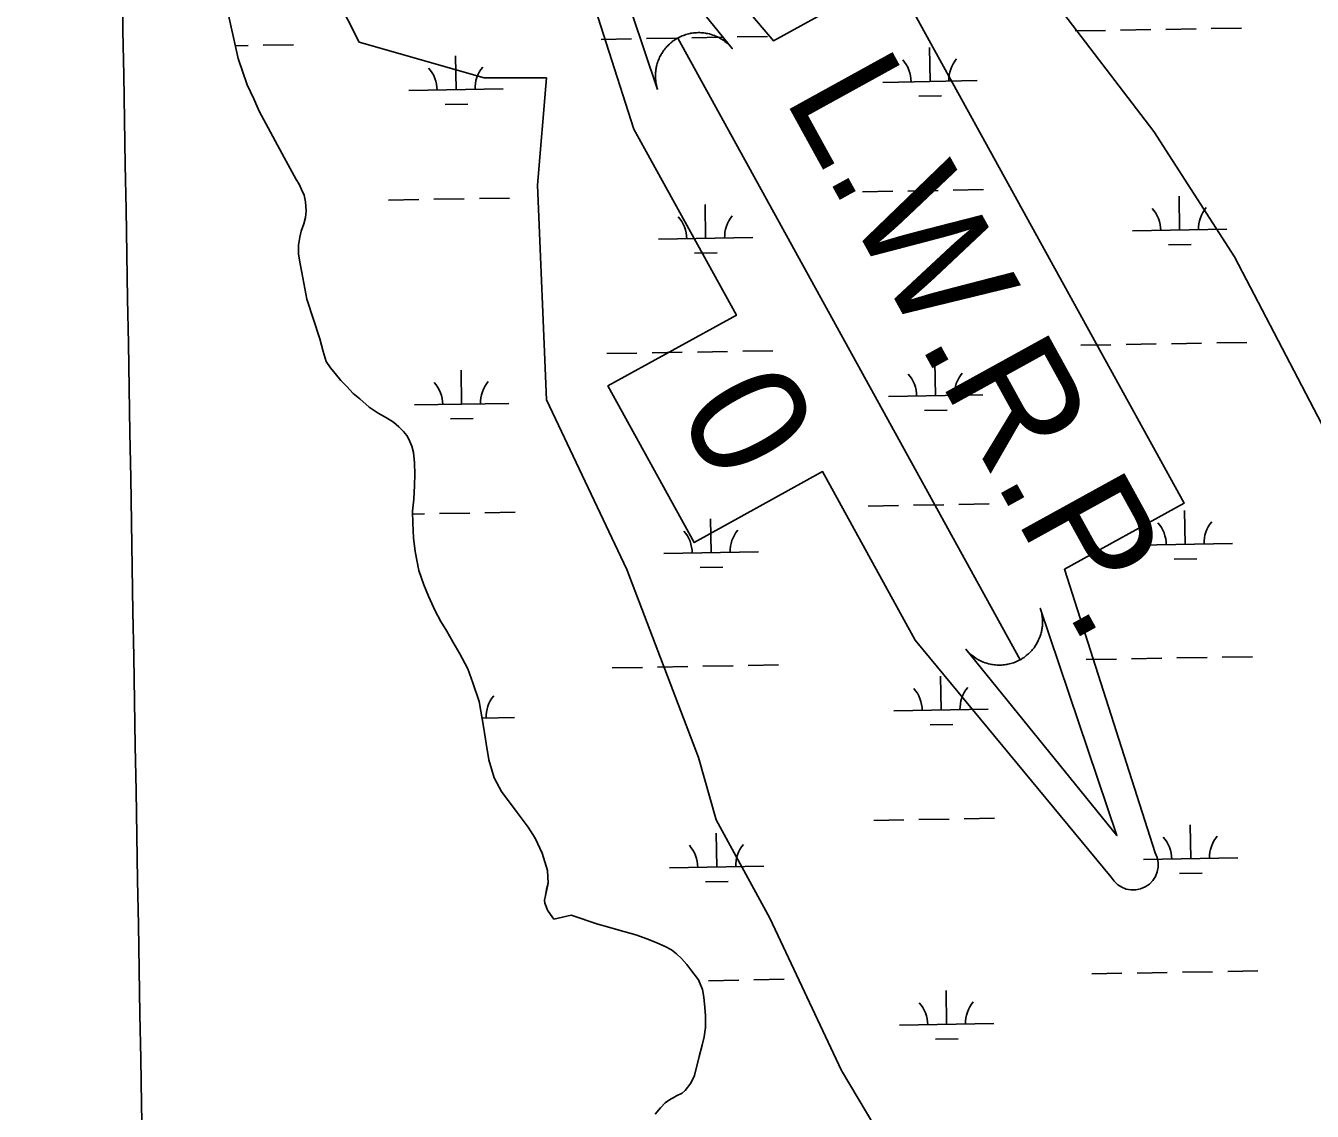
# Model space of a CAD drawing. Extents: x 3903937 to 3942190, y 260677 to 286651.
# Drawn here: x 3929344 to 3930706, y 266524 to 267673 of the extents above; entities that cross this region are included whole.
import ezdxf

# ---------------------------------------------------------------- set-up
doc = ezdxf.new("R2010")
doc.units = 0
for name, color, linetype in [('V-GRID-MAJR', 7, 'Continuous'), ('V-SITE-VEGE', 7, 'Continuous'), ('V-TOPO-SHOR', 7, 'Continuous'), ('V-TOPO-WATR-IDEN', 7, 'Continuous'), ('V-WETL-SWMP', 7, 'Continuous')]:
    doc.layers.add(name, color=color, linetype=linetype)

msp = doc.modelspace()

# ---------------------------------------------------------------- linework, layer by layer
at = {"layer": 'V-GRID-MAJR'}
msp.add_spline([(3929468.8, 266390.5), (3929361.3, 272447.3), (3929253.8, 278507.2), (3929146.3, 284567.1), (3929146.2, 284570.2)], degree=3, dxfattribs=at)
at = {"layer": 'V-SITE-VEGE'}
for p, q in [((3929696.7, 267655.9), (3929649.4, 267750.5)), ((3930415.4, 267722.1), (3930538.4, 267561.2)), ((3929829.1, 267618), (3929696.7, 267655.9)), ((3929895.3, 267618), (3929829.1, 267618)), ((3929885.8, 267504.5), (3929895.3, 267618)), ((3930538.4, 267561.2), (3930623.5, 267428.8)), ((3929895.3, 267277.4), (3929885.8, 267504.5)), ((3930623.5, 267428.8), (3930737, 267211.1)), ((3929980.4, 267097.6), (3929895.3, 267277.4)), ((3930056.1, 266898.9), (3929980.4, 267097.6)), ((3930075, 266832.7), (3930056.1, 266898.9)), ((3930131.7, 266728.6), (3930075, 266832.7)), ((3930207.4, 266567.7), (3930131.7, 266728.6)), ((3930262.9, 266474.7), (3930207.4, 266567.7))]:
    msp.add_line(p, q, dxfattribs=at)
at = {"layer": 'V-TOPO-SHOR'}
for points in [[(3929556.5, 267693.9), (3929568.7, 267638.6), (3929578.3, 267610.7), (3929585.2, 267595.8), (3929591, 267582.8), (3929617.6, 267533.8), (3929630.3, 267510.5), (3929633.3, 267505.6), (3929635.9, 267499.9), (3929638.5, 267493.9), (3929640.1, 267486.8), (3929640.8, 267477.4), (3929640.2, 267470.1), (3929638.4, 267463.4), (3929635.6, 267455.7), (3929634.2, 267449.4), (3929632.7, 267440.9), (3929632.8, 267431.7), (3929634.1, 267423), (3929636.1, 267412), (3929641.3, 267383.8), (3929655.2, 267342), (3929658.7, 267328.3), (3929662, 267318), (3929666.6, 267311.2), (3929671.3, 267305.2), (3929677.5, 267297.8), (3929683.7, 267291.3), (3929690.6, 267284.1), (3929697.4, 267278.3), (3929707.3, 267269.7), (3929717.1, 267263.1), (3929725.7, 267258.4), (3929733.1, 267253.5), (3929739, 267248.9), (3929743.7, 267243.9), (3929747.2, 267239.4), (3929749.6, 267235.6), (3929752.6, 267228.2), (3929754.3, 267221.6), (3929755.3, 267210.5), (3929755.9, 267198.8), (3929755.6, 267186.8), (3929754.6, 267172.2), (3929753.3, 267159.6), (3929753.8, 267146.8), (3929754.4, 267131.3), (3929756.3, 267116.9)], [(3929756.3, 267116.9), (3929760.1, 267096.8), (3929765.2, 267081.4), (3929770.3, 267069.5), (3929777.4, 267054.1), (3929783.3, 267042.6), (3929789.7, 267032.6), (3929796.1, 267021.1), (3929803.6, 267008.4), (3929811.8, 266992.5), (3929817.3, 266977.8), (3929823.8, 266958.1), (3929828.9, 266929.4), (3929831.3, 266913.6), (3929834.3, 266896.3), (3929839.7, 266877.4), (3929847.5, 266862.7), (3929864.2, 266840.7), (3929875.9, 266825.1), (3929883.1, 266813.6), (3929890.5, 266797.4), (3929896.3, 266779.2), (3929897.1, 266765.8), (3929895.4, 266759.2), (3929894, 266752.6), (3929893.1, 266747.9), (3929893.4, 266744.8), (3929894.9, 266741.2), (3929896.3, 266737.3), (3929899.3, 266732.5), (3929903, 266727.8)]]:
    msp.add_lwpolyline(points, dxfattribs=at)
at = {"layer": 'V-TOPO-WATR-IDEN'}
msp.add_line((3930034.3, 267660.2), (3930396.7, 267002.2), dxfattribs=at)
for points in [[(3929937.8, 267890.2), (3930135.4, 267657.3), (3930262.2, 267727.1), (3930570.3, 267167.8), (3930443.5, 267098), (3930539.6, 266797.8)], [(3930493.1, 266772.2), (3930285.6, 267023.1), (3930187.5, 267201.3), (3930051.4, 267126.3), (3929960.2, 267292), (3930096.3, 267366.9), (3929987.8, 267563.8), (3929891.4, 267864.6)]]:
    msp.add_lwpolyline(points, dxfattribs=at)
for points in [[(3930012.9, 267605.7), (3929931.8, 267846.2), (3930091.8, 267649.1), (3930088.7, 267652.5), (3930085.4, 267655.4), (3930084.1, 267656.5), (3930082.8, 267657.5), (3930081.2, 267658.5), (3930079.7, 267659.5), (3930078.3, 267660.3), (3930076.4, 267661.3), (3930074.2, 267662.2), (3930073, 267662.7), (3930071.5, 267663.3), (3930069.4, 267664), (3930067.7, 267664.5), (3930065.9, 267664.9), (3930064.7, 267665.1), (3930063.4, 267665.3), (3930061.8, 267665.6), (3930060.3, 267665.7), (3930058.8, 267665.8), (3930057.5, 267665.9), (3930055.7, 267665.9), (3930053.9, 267665.8), (3930052.5, 267665.7), (3930050.9, 267665.6), (3930049.5, 267665.4), (3930048.2, 267665.2), (3930047.3, 267665), (3930045.8, 267664.7), (3930044.3, 267664.3), (3930042.9, 267663.9), (3930041.5, 267663.4), (3930040.2, 267662.9), (3930038.8, 267662.4), (3930037.6, 267661.9), (3930036, 267661.1), (3930034.3, 267660.2), (3930033.7, 267659.9), (3930032.9, 267659.4), (3930032, 267658.9), (3930031.1, 267658.3), (3930030.2, 267657.7), (3930029.4, 267657.1), (3930028.4, 267656.4), (3930027.8, 267655.9), (3930026.8, 267655.1), (3930026, 267654.4), (3930025.4, 267653.8), (3930023.9, 267652.5), (3930023.2, 267651.7), (3930022.7, 267651.1), (3930021.9, 267650.2), (3930021.2, 267649.4), (3930020.4, 267648.5), (3930019.6, 267647.4), (3930018.9, 267646.4), (3930018.3, 267645.6), (3930017.9, 267644.9), (3930017.3, 267643.9), (3930016.7, 267643.1), (3930016.2, 267642), (3930015.6, 267640.9), (3930015, 267639.8), (3930014.4, 267638.4), (3930014, 267637.4), (3930013.5, 267636.3), (3930013.1, 267635.1), (3930012.8, 267634.2), (3930012.5, 267633.2), (3930012.1, 267631.7), (3930012.1, 267631.6), (3930011.8, 267630.7), (3930011.7, 267630.1), (3930011.5, 267629), (3930011.2, 267627.8), (3930011.1, 267626.8), (3930010.9, 267625.9), (3930010.8, 267624.7), (3930010.7, 267623.6), (3930010.7, 267622.7), (3930010.6, 267621.7), (3930010.6, 267620.2), (3930010.6, 267619.4), (3930010.6, 267618.7), (3930010.6, 267618), (3930010.7, 267617.3), (3930010.7, 267616.3), (3930010.8, 267615.4), (3930010.9, 267614.4), (3930011.1, 267613.4), (3930011.3, 267612.2), (3930011.4, 267611.5), (3930011.7, 267610.3), (3930012, 267608.9), (3930012.2, 267607.9), (3930012.5, 267607.2), (3930012.7, 267606.5), (3930012.8, 267606)], [(3930418, 267056.8), (3930499.2, 266816.2), (3930339.2, 267013.4), (3930342.3, 267010), (3930345.5, 267007), (3930346.9, 267005.9), (3930348.2, 267005), (3930349.7, 267003.9), (3930351.3, 267003), (3930352.7, 267002.2), (3930354.6, 267001.2), (3930356.7, 267000.2), (3930357.9, 266999.7), (3930359.5, 266999.1), (3930361.6, 266998.5), (3930363.3, 266998), (3930365.1, 266997.6), (3930366.3, 266997.3), (3930367.6, 266997.1), (3930369.2, 266996.9), (3930370.7, 266996.7), (3930372.2, 266996.6), (3930373.4, 266996.6), (3930375.3, 266996.6), (3930377, 266996.6), (3930378.4, 266996.7), (3930380.1, 266996.9), (3930381.5, 266997.1), (3930382.7, 266997.3), (3930383.7, 266997.5), (3930385.2, 266997.8), (3930386.7, 266998.2), (3930388.1, 266998.6), (3930389.5, 266999), (3930390.8, 266999.5), (3930392.2, 267000.1), (3930393.4, 267000.6), (3930395, 267001.3), (3930396.7, 267002.2), (3930397.3, 267002.5), (3930398.1, 267003), (3930399, 267003.6), (3930399.9, 267004.2), (3930400.8, 267004.7), (3930401.6, 267005.3), (3930402.5, 267006), (3930403.2, 267006.6), (3930404.1, 267007.3), (3930405, 267008.1), (3930405.6, 267008.6), (3930407, 267010), (3930407.8, 267010.8), (3930408.3, 267011.3), (3930409.1, 267012.2), (3930409.8, 267013.1), (3930410.5, 267013.9), (3930411.4, 267015), (3930412.1, 267016), (3930412.6, 267016.8), (3930413.1, 267017.5), (3930413.7, 267018.5), (3930414.2, 267019.4), (3930414.8, 267020.4), (3930415.4, 267021.5), (3930415.9, 267022.6), (3930416.6, 267024), (3930417, 267025), (3930417.5, 267026.2), (3930417.9, 267027.3), (3930418.2, 267028.2), (3930418.5, 267029.2), (3930418.9, 267030.8), (3930418.9, 267030.8), (3930419.2, 267031.7), (3930419.3, 267032.4), (3930419.5, 267033.4), (3930419.8, 267034.7), (3930419.9, 267035.7), (3930420, 267036.6), (3930420.2, 267037.8), (3930420.3, 267038.9), (3930420.3, 267039.7), (3930420.4, 267040.8), (3930420.4, 267042.2), (3930420.4, 267043.1), (3930420.4, 267043.8), (3930420.3, 267044.4), (3930420.3, 267045.1), (3930420.2, 267046.1), (3930420.1, 267047.1), (3930420, 267048.1), (3930419.9, 267049), (3930419.7, 267050.2), (3930419.6, 267051), (3930419.3, 267052.2), (3930419, 267053.5), (3930418.7, 267054.5), (3930418.5, 267055.2), (3930418.3, 267055.9), (3930418.2, 267056.4)]]:
    msp.add_lwpolyline(points, close=True, dxfattribs=at)
msp.add_arc((3930516.4, 266785), 26.5, 208.8491, 28.8491, dxfattribs=at)
at = {"layer": 'V-WETL-SWMP'}
for p, q in [((3929568.7, 267638.6), (3929556.5, 267693.9)), ((3930455, 267667.7), (3930487, 267668.2)), ((3930503, 267668.5), (3930535, 267669.1)), ((3930551, 267669.3), (3930583, 267669.9)), ((3930599, 267670.2), (3930631, 267670.8)), ((3929595.3, 267652.5), (3929627.3, 267653.1)), ((3929953.2, 267658.8), (3929985.2, 267659.4)), ((3930001.2, 267659.7), (3930033.1, 267660.2)), ((3930049.1, 267660.5), (3930081.1, 267661.1)), ((3930097.1, 267661.4), (3930129.1, 267661.9)), ((3929565.8, 267652), (3929579.3, 267652.2)), ((3929799.5, 267605.4), (3929798.8, 267641.4)), ((3930301.3, 267614.2), (3930300.7, 267650.2)), ((3929578.3, 267610.7), (3929568.7, 267638.6)), ((3930251.3, 267613.3), (3930351.3, 267615.1)), ((3929585.2, 267595.8), (3929578.3, 267610.7)), ((3929749.5, 267604.5), (3929849.5, 267606.3)), ((3930289.6, 267598.6), (3930313.6, 267599)), ((3929591, 267582.8), (3929585.2, 267595.8)), ((3929787.8, 267589.7), (3929811.8, 267590.2)), ((3929617.6, 267533.8), (3929591, 267582.8)), ((3929630.3, 267510.5), (3929617.6, 267533.8)), ((3929633.3, 267505.6), (3929630.3, 267510.5)), ((3929635.9, 267499.9), (3929633.3, 267505.6)), ((3929638.5, 267493.9), (3929635.9, 267499.9)), ((3929640.1, 267486.8), (3929638.5, 267493.9)), ((3929728.1, 267488.7), (3929760.1, 267489.2)), ((3929776.1, 267489.5), (3929808.1, 267490.1)), ((3929824.1, 267490.4), (3929856.1, 267490.9)), ((3930229.9, 267497.5), (3930261.9, 267498.1)), ((3930277.9, 267498.3), (3930309.9, 267498.9)), ((3930325.9, 267499.2), (3930357.9, 267499.8)), ((3930565.6, 267457), (3930564.9, 267493)), ((3929640.8, 267477.4), (3929640.1, 267486.8)), ((3929640.2, 267470.1), (3929640.8, 267477.4)), ((3930063.7, 267448.1), (3930063.1, 267484.1)), ((3929635.6, 267455.7), (3929638.4, 267463.4)), ((3929638.4, 267463.4), (3929640.2, 267470.1)), ((3929632.6, 267440.9), (3929634.2, 267449.4)), ((3929634.2, 267449.4), (3929635.6, 267455.7)), ((3930013.7, 267447.3), (3930113.7, 267449)), ((3930515.6, 267456.1), (3930615.5, 267457.8)), ((3929632.8, 267431.7), (3929632.6, 267440.9)), ((3930553.8, 267441.3), (3930577.8, 267441.8)), ((3929634.1, 267423), (3929632.8, 267431.7)), ((3929636.1, 267412), (3929634.1, 267423)), ((3930052, 267432.5), (3930076, 267432.9)), ((3929641.3, 267383.8), (3929636.1, 267412)), ((3929655.2, 267342), (3929641.3, 267383.8)), ((3929658.7, 267328.3), (3929655.2, 267342)), ((3929662, 267318), (3929658.7, 267328.3)), ((3929959, 267326.2), (3929991, 267326.8)), ((3930007, 267327), (3930039, 267327.6)), ((3930055, 267327.9), (3930087, 267328.5)), ((3930103, 267328.7), (3930135, 267329.3)), ((3930460.8, 267335), (3930492.8, 267335.6)), ((3930508.8, 267335.9), (3930540.8, 267336.4)), ((3930556.8, 267336.7), (3930588.8, 267337.3)), ((3930604.8, 267337.6), (3930636.8, 267338.1)), ((3929666.6, 267311.2), (3929662, 267318)), ((3930307.2, 267281.6), (3930306.5, 267317.6)), ((3929671.3, 267305.2), (3929666.6, 267311.2)), ((3929677.5, 267297.8), (3929671.3, 267305.2)), ((3929805.3, 267272.7), (3929804.7, 267308.7)), ((3929683.7, 267291.3), (3929677.5, 267297.8)), ((3929690.6, 267284.1), (3929683.7, 267291.3)), ((3929697.4, 267278.3), (3929690.6, 267284.1)), ((3929707.3, 267269.7), (3929697.4, 267278.3)), ((3929755.3, 267271.9), (3929855.3, 267273.6)), ((3930257.2, 267280.7), (3930357.2, 267282.5)), ((3929717.1, 267263.1), (3929707.3, 267269.7)), ((3929725.7, 267258.4), (3929717.1, 267263.1)), ((3929733.1, 267253.5), (3929725.7, 267258.4)), ((3929793.6, 267257.1), (3929817.6, 267257.5)), ((3930295.4, 267265.9), (3930319.4, 267266.4)), ((3929739, 267248.9), (3929733.1, 267253.5)), ((3929743.7, 267243.9), (3929739, 267248.9)), ((3929747.2, 267239.4), (3929743.7, 267243.9)), ((3929749.6, 267235.6), (3929747.2, 267239.4)), ((3929752.6, 267228.2), (3929749.6, 267235.6)), ((3929754.3, 267221.6), (3929752.6, 267228.2)), ((3929755.3, 267210.5), (3929754.3, 267221.6)), ((3929755.9, 267198.8), (3929755.3, 267210.5)), ((3929755.6, 267186.8), (3929755.9, 267198.8)), ((3929754.6, 267172.2), (3929755.6, 267186.8)), ((3929753.3, 267159.6), (3929754.6, 267172.2)), ((3930235.8, 267164.9), (3930267.8, 267165.4)), ((3930283.8, 267165.7), (3930315.8, 267166.3)), ((3930331.8, 267166.6), (3930363.8, 267167.1)), ((3929753.8, 267146.8), (3929753.3, 267159.6)), ((3929753.4, 267156.4), (3929766, 267156.6)), ((3929782, 267156.9), (3929814, 267157.4)), ((3929830, 267157.7), (3929862, 267158.3)), ((3930069.6, 267115.5), (3930068.9, 267151.5)), ((3930571.4, 267124.3), (3930570.8, 267160.3)), ((3929754.4, 267131.3), (3929753.8, 267146.8)), ((3929756.3, 267116.9), (3929754.4, 267131.3)), ((3930521.4, 267123.5), (3930621.4, 267125.2)), ((3929760.1, 267096.8), (3929756.3, 267116.9)), ((3930019.6, 267114.6), (3930119.6, 267116.4)), ((3930559.7, 267108.7), (3930583.7, 267109.1)), ((3929765.2, 267081.4), (3929760.1, 267096.8)), ((3930057.9, 267099.9), (3930081.9, 267100.3)), ((3929770.3, 267069.5), (3929765.2, 267081.4)), ((3929777.4, 267054.1), (3929770.3, 267069.5)), ((3929783.3, 267042.6), (3929777.4, 267054.1)), ((3929789.7, 267032.6), (3929783.3, 267042.6)), ((3929796.1, 267021.1), (3929789.7, 267032.6)), ((3929803.6, 267008.4), (3929796.1, 267021.1)), ((3929811.8, 266992.5), (3929803.6, 267008.4)), ((3930466.7, 267002.4), (3930498.7, 267003)), ((3930514.7, 267003.3), (3930546.7, 267003.8)), ((3930562.7, 267004.1), (3930594.7, 267004.7)), ((3930610.7, 267004.9), (3930642.7, 267005.5)), ((3929817.3, 266977.8), (3929811.8, 266992.5)), ((3929964.9, 266993.6), (3929996.9, 266994.1)), ((3930012.9, 266994.4), (3930044.9, 266995)), ((3930060.9, 266995.3), (3930092.8, 266995.8)), ((3930108.8, 266996.1), (3930140.8, 266996.7)), ((3930313, 266949), (3930312.4, 266985)), ((3929823.8, 266958.1), (3929817.3, 266977.8)), ((3929828.9, 266929.4), (3929823.8, 266958.1)), ((3930263, 266948.1), (3930363, 266949.8)), ((3929827, 266940.4), (3929861.2, 266941)), ((3930301.3, 266933.3), (3930325.3, 266933.7)), ((3929831.3, 266913.6), (3929828.9, 266929.4)), ((3929834.3, 266896.3), (3929831.3, 266913.6)), ((3929839.7, 266877.4), (3929834.3, 266896.3)), ((3929847.5, 266862.7), (3929839.7, 266877.4)), ((3929864.2, 266840.7), (3929847.5, 266862.7)), ((3929875.9, 266825.1), (3929864.2, 266840.7)), ((3929883.1, 266813.6), (3929875.9, 266825.1)), ((3930241.7, 266832.3), (3930273.7, 266832.8)), ((3930289.6, 266833.1), (3930321.6, 266833.7)), ((3930337.6, 266833.9), (3930369.6, 266834.5)), ((3930577.3, 266791.7), (3930576.6, 266827.7)), ((3929890.5, 266797.4), (3929883.1, 266813.6)), ((3930075.4, 266782.9), (3930074.8, 266818.9)), ((3929896.3, 266779.2), (3929890.5, 266797.4)), ((3930025.4, 266782), (3930125.4, 266783.8)), ((3930527.3, 266790.8), (3930627.3, 266792.6)), ((3929897.1, 266765.8), (3929896.3, 266779.2)), ((3930063.7, 266767.2), (3930087.7, 266767.7)), ((3930565.5, 266776.1), (3930589.5, 266776.5)), ((3929894, 266752.6), (3929895.3, 266759.2)), ((3929895.3, 266759.2), (3929897.1, 266765.8)), ((3929893.1, 266747.9), (3929894, 266752.6)), ((3929893.4, 266744.8), (3929893.1, 266747.9)), ((3929894.9, 266741.2), (3929893.4, 266744.8)), ((3929896.3, 266737.3), (3929894.9, 266741.2)), ((3929899.3, 266732.5), (3929896.3, 266737.3)), ((3929903, 266727.8), (3929899.3, 266732.5)), ((3929921.3, 266732), (3929903, 266727.8)), ((3929949.5, 266722.4), (3929921.3, 266732)), ((3929959.8, 266719.5), (3929949.5, 266722.4)), ((3929970.9, 266716.4), (3929959.8, 266719.5)), ((3929989.7, 266711), (3929970.9, 266716.4)), ((3930002.5, 266706.7), (3929989.7, 266711)), ((3930012.2, 266702.6), (3930002.5, 266706.7)), ((3930021, 266698.7), (3930012.2, 266702.6)), ((3930027.6, 266695.2), (3930021, 266698.7)), ((3930032.7, 266691.2), (3930027.6, 266695.2)), ((3930038, 266686.1), (3930032.7, 266691.2)), ((3930043.8, 266679.7), (3930038, 266686.1)), ((3930048, 266674.2), (3930043.8, 266679.7)), ((3930056, 266663.4), (3930048, 266674.2)), ((3930568.5, 266671.5), (3930600.5, 266672)), ((3930616.5, 266672.3), (3930648.5, 266672.9)), ((3930060.5, 266653.4), (3930056, 266663.4)), ((3930066.7, 266662.6), (3930098.7, 266663.2)), ((3930114.7, 266663.5), (3930146.7, 266664.1)), ((3930472.6, 266669.8), (3930504.5, 266670.4)), ((3930520.5, 266670.6), (3930552.5, 266671.2)), ((3930061.8, 266645.1), (3930060.5, 266653.4)), ((3930062.8, 266634.4), (3930061.8, 266645.1)), ((3930318.9, 266616.3), (3930318.2, 266652.3)), ((3930063.6, 266625.3), (3930062.8, 266634.4)), ((3930063.5, 266612.9), (3930063.6, 266625.3)), ((3930268.9, 266615.5), (3930368.9, 266617.2)), ((3930062.2, 266603.1), (3930063.5, 266612.9)), ((3930056.8, 266582.2), (3930060.2, 266594.3)), ((3930060.2, 266594.3), (3930062.2, 266603.1)), ((3930307.2, 266600.7), (3930331.1, 266601.1)), ((3930051.8, 266562.1), (3930056.8, 266582.2)), ((3930042.1, 266546.3), (3930048, 266554)), ((3930048, 266554), (3930051.8, 266562.1)), ((3930021, 266533.2), (3930026.6, 266537.2)), ((3930026.6, 266537.2), (3930029.5, 266538.6)), ((3930029.5, 266538.6), (3930032.9, 266540.6)), ((3930032.9, 266540.6), (3930038.7, 266543.6)), ((3930038.7, 266543.6), (3930042.1, 266546.3)), ((3930010.1, 266521.3), (3930016, 266528.1)), ((3930016, 266528.1), (3930021, 266533.2))]:
    msp.add_line(p, q, dxfattribs=at)
for centre, start, end in [((3929744.2, 267604.9), 0.2366, 41.7802), ((3929854.7, 267606.8), 140.2366, 181.7802), ((3930246.1, 267613.7), 0.2366, 41.7802), ((3930356.5, 267615.7), 140.2366, 181.7802), ((3930510.3, 267456.5), 0.2366, 41.7802), ((3930620.8, 267458.4), 140.2366, 181.7802), ((3930008.5, 267447.6), 0.2366, 41.7802), ((3930119, 267449.6), 140.2366, 181.7802), ((3930251.9, 267281.1), 0.2366, 41.7802), ((3930362.4, 267283), 140.2366, 181.7802), ((3929750.1, 267272.2), 0.2366, 41.7802), ((3929860.6, 267274.2), 140.2366, 181.7802), ((3930014.3, 267115), 0.2366, 41.7802), ((3930124.8, 267117), 140.2366, 181.7802), ((3930516.2, 267123.8), 0.2366, 41.7802), ((3930626.6, 267125.8), 140.2366, 181.7802), ((3930257.8, 266948.5), 0.2366, 41.7802), ((3930368.2, 266950.4), 140.2366, 181.7802), ((3929866.4, 266941.6), 140.2366, 181.7802), ((3930522, 266791.2), 0.2366, 41.7802), ((3930632.5, 266793.2), 140.2366, 181.7802), ((3930020.2, 266782.4), 0.2366, 41.7802), ((3930130.7, 266784.3), 140.2366, 181.7802), ((3930263.6, 266615.8), 0.2366, 41.7802), ((3930374.1, 266617.8), 140.2366, 181.7802)]:
    msp.add_arc(centre, 35.2, start, end, dxfattribs=at)

# ---------------------------------------------------------------- texts
at = {"layer": 'V-TOPO-WATR-IDEN'}
for s, rotation, p in [('L.W.R.P.', 298.849, (3930146, 267597.2)), ('0', 298.8491, (3930032.3, 267265.8))]:
    msp.add_text(s, height=124.5, rotation=rotation, dxfattribs=at).set_placement(p)

doc.saveas('drawing.dxf')
